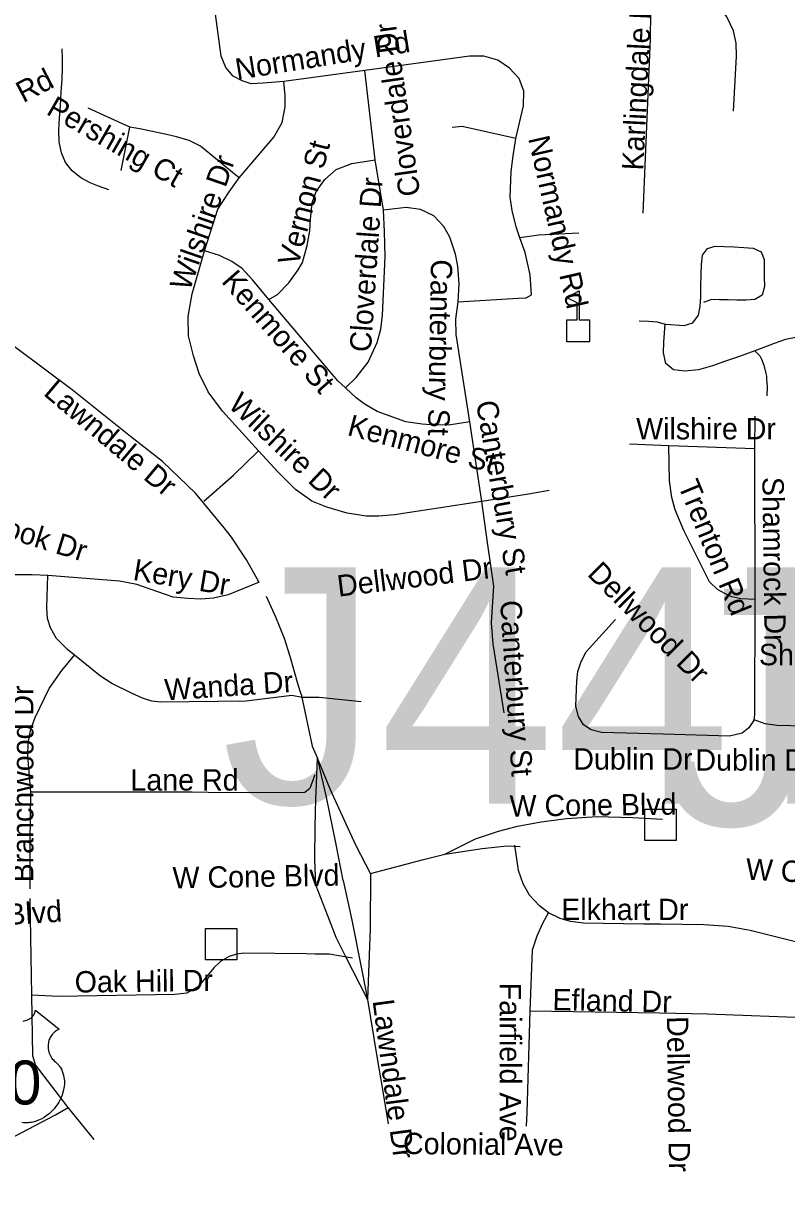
# Model space of a CAD drawing. Extents: x 1662474 to 1856135, y 779280 to 917889.
# Drawn here: x 1756400 to 1759792, y 858278 to 863432 of the extents above; entities that cross this region are included whole.
import ezdxf

# ---------------------------------------------------------------- set-up
doc = ezdxf.new("R2010")
doc.units = 0
for name, color, linetype in [('Exist Cultural Educational Facility High CELL', 7, 'Continuous'), ('Exist Road Non-System Structure Non-Sys Other Attributed CELL', 7, 'Continuous'), ('Exist Road Non-System Structure Non-Sys Other Number Label', 7, 'Continuous'), ('Exist Road Non-System Type 51', 7, 'Continuous'), ('Exist Road Non-System Type 51 Label', 7, 'Continuous'), ('Exist Road Primary US Shield CELL', 7, 'Continuous'), ('Exist Road Primary US Shield Number Label', 7, 'Continuous')]:
    doc.layers.add(name, color=color, linetype=linetype)

msp = doc.modelspace()

# ---------------------------------------------------------------- linework, layer by layer
at = {"layer": 'Exist Cultural Educational Facility High CELL'}
msp.add_lwpolyline([(1758814.2, 862015.9), (1758814.2, 862113.8), (1758860.2, 862113.8), (1758860.2, 862188.9), (1758813.2, 862213.2), (1758869.8, 862242.3), (1758869.8, 862113.8), (1758915.9, 862113.8), (1758915.9, 862015.9)], close=True, dxfattribs=at)
at = {"layer": 'Exist Road Non-System Structure Non-Sys Other Attributed CELL'}
for points in [[(1759161.1, 859937.8), (1759300.1, 859937.8), (1759300.1, 859798.7), (1759161.1, 859798.7)], [(1757210.1, 859407.9), (1757349, 859407.9), (1757349, 859268.8), (1757210.1, 859268.8)]]:
    msp.add_lwpolyline(points, close=True, dxfattribs=at)
at = {"layer": 'Exist Road Non-System Type 51'}
for p, q in [((1757917, 863220.8), (1757558.4, 863173)), ((1757963.6, 862823.9), (1757917, 863220.8)), ((1756873.1, 862969.9), (1756688.6, 863053.4)), ((1756835.4, 862777.2), (1756873.1, 862969.9)), ((1758000.1, 862601.1), (1757963.6, 862823.9)), ((1759649.2, 861539.8), (1759651.1, 861684.6)), ((1758436.6, 861305.6), (1758383.6, 861659.9)), ((1759267.9, 861553.6), (1759092.9, 861560.7)), ((1759649.2, 861539.8), (1759267.9, 861553.6)), ((1759651.4, 860870.4), (1759649.2, 861539.8)), ((1757700.7, 860014.8), (1757706.7, 860165.3)), ((1756437.8, 859111.2), (1756430.4, 859541.1)), ((1757828.9, 859290.3), (1757929.6, 859093.1)), ((1759227.4, 859031.1), (1758652.4, 859041.1)), ((1756715.6, 858470.2), (1756600.1, 858613.2))]:
    msp.add_line(p, q, dxfattribs=at)
for points in [[(1759554.5, 863041), (1759568.9, 863284.6), (1759566.9, 863342.9), (1759555.5, 863397.9), (1759525.4, 863460.4), (1759398, 863640.8), (1759376.2, 863686.7), (1759363.4, 863749.1)], [(1757558.4, 863173), (1757465.9, 863164.6), (1757412.8, 863162.5), (1757373.1, 863174.9), (1757332.5, 863195.6), (1757300.1, 863234.4), (1757279.4, 863284.6), (1757254, 863471.9)], [(1759153.4, 862586.7), (1759185.6, 863361.5), (1759187.9, 863480.4)], [(1756779.9, 862690.4), (1756734.5, 862706.9), (1756697.5, 862721.8), (1756655.9, 862743.9), (1756618.1, 862775), (1756588.4, 862812.7), (1756569.6, 862856.1), (1756560.2, 862904.2), (1756558.6, 862955.8), (1756561.9, 863009.6), (1756565.5, 863066.6), (1756569.5, 863125), (1756573, 863183.4), (1756574.5, 863235.4), (1756574, 863275.9), (1756573.4, 863318.2)], [(1758588.9, 862919.5), (1758621.6, 863064.6), (1758624.4, 863129.4), (1758603.4, 863185.6), (1758560.5, 863231.5), (1758508.6, 863266.8), (1758446.1, 863284.6), (1758382.6, 863284.6), (1757917, 863220.8)], [(1757359.5, 862744.7), (1757513.9, 862925.2), (1757550.4, 862989.6), (1757563.6, 863060.4), (1757563.6, 863110.2), (1757558.4, 863173)], [(1757359.5, 862744.7), (1757330.4, 862768), (1757187.6, 862885.4), (1757136.6, 862910.6), (1757081.2, 862926.4), (1757036.6, 862937.6), (1756918.9, 862961.5), (1756873.1, 862969.9)], [(1758588.9, 862919.5), (1758350.2, 862972.8), (1758305.4, 862967.8)], [(1758605.4, 862477.5), (1758589.6, 862526.4), (1758572.1, 862599), (1758563.6, 862658.4), (1758566.9, 862772), (1758576.2, 862841.8), (1758588.9, 862919.5)], [(1757491.8, 862203.5), (1757529.4, 862226.4), (1757579.4, 862277.2), (1757620.9, 862335), (1757640.1, 862367.5), (1757662.1, 862443.7), (1757673.1, 862508.8), (1757676.2, 862560.9), (1757682.9, 862632.6), (1757701.2, 862683.8), (1757739.9, 862736.5), (1757789.9, 862780.7), (1757860.5, 862808.4), (1757963.6, 862823.9)], [(1757205.4, 862419.8), (1757264.5, 862605.4), (1757314.9, 862681.7), (1757359.5, 862744.7)], [(1757832.1, 861810.9), (1757878.4, 861857.6), (1757933, 861924.5), (1757971.6, 862011.9), (1757988.6, 862072), (1757996.2, 862134.2), (1758007.2, 862392.8), (1758005.4, 862505.9), (1758000.1, 862601.1)], [(1758332.4, 862194), (1758336.6, 862273.4), (1758330.4, 862351.2), (1758320.1, 862405.6), (1758294.9, 862480.7), (1758268.1, 862528.4), (1758224.1, 862575.4), (1758164.8, 862604.2), (1758101.2, 862612.7), (1758000.1, 862601.1)], [(1758867.9, 862498.2), (1758690.6, 862489.9), (1758605.4, 862477.5)], [(1758332.4, 862194), (1758599.1, 862210), (1758633.5, 862210.9), (1758657.4, 862223.9), (1758652.4, 862312.9), (1758629.2, 862411.9), (1758605.4, 862477.5)], [(1759251.1, 862094.2), (1759253.9, 862093.4), (1759336.2, 862088.2), (1759374.1, 862100.4), (1759398.8, 862133.7), (1759407.6, 862173.2), (1759409.5, 862215.5), (1759409.4, 862263.2), (1759410.6, 862312.8), (1759412.2, 862359.8), (1759418, 862401.1), (1759438.9, 862430.6), (1759473.4, 862440.6), (1759514.6, 862439.9), (1759557.6, 862437.2), (1759601.4, 862434.8), (1759643, 862431.2), (1759677.2, 862415.5), (1759691.4, 862381.9), (1759691.6, 862343.4), (1759691.5, 862303.1), (1759692.1, 862262), (1759683, 862223.5), (1759650.4, 862203.1), (1759610.9, 862200.2), (1759570.4, 862200.8), (1759531, 862201.8), (1759492.9, 862202.9), (1759458.4, 862203), (1759421.5, 862189.7)], [(1757445.1, 861530.8), (1757285.5, 861707.9), (1757222, 861792.8), (1757182.4, 861874.4), (1757156.4, 861953.1), (1757134.6, 862042.6), (1757133, 862127.9), (1757150.9, 862229.2), (1757205.4, 862419.8)], [(1757491.8, 862203.5), (1757419.9, 862289.9), (1757372.1, 862341), (1757326.1, 862373.2), (1757272.1, 862399.2), (1757205.4, 862419.8)], [(1757447.1, 860949.2), (1757391.4, 861047.1), (1757324.9, 861147.1), (1757293.4, 861189.2), (1757164.9, 861343.1), (1757019, 861483.4), (1756876.6, 861594.8), (1756617.4, 861802.3), (1756248.1, 862077.9), (1756008.2, 862271.5)], [(1757832.1, 861810.9), (1757798.1, 861842.1), (1757491.8, 862203.5)], [(1758383.6, 861659.9), (1758323.2, 862048.1), (1758321.1, 862115.9), (1758332.4, 862194)], [(1759135.9, 862109.2), (1759136.6, 862109.5), (1759178.1, 862106.9), (1759215.8, 862104.1), (1759251.1, 862094.2)], [(1759649.1, 861975), (1759633, 861969.2), (1759577.2, 861949.5), (1759519.9, 861929), (1759461.2, 861908.2), (1759400, 861891.7), (1759339.4, 861885.2), (1759288.8, 861890.9), (1759253.9, 861919.7), (1759244.4, 861966), (1759245.9, 862014.8), (1759251.1, 862094.2)], [(1760030.9, 862018.7), (1759973.1, 862033.2), (1759959.6, 862037.4), (1759939.8, 862041.4), (1759919.6, 862042.8), (1759899.4, 862041.4), (1759891.6, 862040.2), (1759838.9, 862036.8), (1759786.6, 862026.1), (1759736.1, 862007.8), (1759685.8, 861988.2), (1759649.1, 861975)], [(1759649.1, 861975), (1759665.4, 861959.2), (1759671.2, 861952.7), (1759677.9, 861941.7), (1759679, 861939.1), (1759690.1, 861912), (1759698.5, 861874.9), (1759700.8, 861862.2), (1759701.9, 861851.5), (1759704.1, 861815.5), (1759702.4, 861775.2)], [(1758383.6, 861659.9), (1758300.1, 861647.1), (1758229.6, 861644.9), (1758172.1, 861649.2), (1758099.1, 861659.7), (1757972.1, 861705.4), (1757913.9, 861740.2), (1757879.4, 861767), (1757832.1, 861810.9)], [(1757202.2, 861306.7), (1757334.6, 861422.2), (1757445.1, 861530.8)], [(1758436.6, 861305.6), (1758049.2, 861247.1), (1757979.4, 861240.8), (1757923, 861240), (1757838.8, 861253.4), (1757749.2, 861280.2), (1757682.6, 861307.7), (1757609.6, 861358.6), (1757532.4, 861436.9), (1757445.1, 861530.8)], [(1759651.4, 860870.4), (1759587.9, 860873.1), (1759548.1, 860882.5), (1759515.9, 860897.2), (1759483.6, 860914.5), (1759448.1, 860949.2), (1759334.5, 861177.2), (1759295.9, 861268.9), (1759281.5, 861324), (1759271, 861397.2), (1759267.9, 861553.6)], [(1758736.6, 861355.5), (1758644, 861338.2), (1758436.6, 861305.6)], [(1758490.4, 860929.5), (1758462.6, 861123.2), (1758436.6, 861305.6)], [(1756509.4, 860977.5), (1756439.9, 860979.4), (1756348, 860979.6), (1756302.4, 860968.9), (1756222, 860945), (1756120.9, 860905.4), (1756050.1, 860871.2)], [(1756628.2, 860623.2), (1756597.1, 860647.9), (1756548, 860697.2), (1756520.9, 860743.9), (1756507.6, 860785.7), (1756504.4, 860834.8), (1756509.4, 860977.5)], [(1757448.1, 860947.1), (1757310.6, 860891.2), (1757246.1, 860876.2), (1757189.6, 860871.2), (1757131.1, 860874.1), (1757066.9, 860880.4), (1756964, 860915.9), (1756904.4, 860937.6), (1756828.2, 860952.4), (1756509.4, 860977.5)], [(1758536.6, 860366.8), (1758487.9, 860673.1), (1758480.5, 860767), (1758490.4, 860929.5)], [(1757634.2, 860449.5), (1757621.8, 860491.6), (1757585.8, 860617.6), (1757560.7, 860697), (1757521.5, 860791.7), (1757480.2, 860883.5)], [(1759647.1, 860334.8), (1759649.5, 860358.1), (1759651.4, 860870.4)], [(1759241.9, 860272), (1758968.9, 860279.4), (1758922.1, 860290.9), (1758889.1, 860312.7), (1758865.8, 860350.2), (1758854.5, 860396.4), (1758858.9, 860508.5), (1758862.9, 860550.2), (1758877.9, 860594.6), (1758900.4, 860637.4), (1759030.4, 860781.4)], [(1756433.5, 860014.6), (1756421.4, 860173.4), (1756422.5, 860232.9), (1756433.8, 860293.5), (1756452.6, 860345.5), (1756515.4, 860474.4), (1756571.1, 860555.2), (1756628.2, 860623.2)], [(1757638.8, 860434.8), (1757593.9, 860444.2), (1757390.8, 860419), (1757011.8, 860413.8), (1756972.1, 860419.2), (1756930.4, 860431.6), (1756881, 860454.4), (1756793.9, 860496.9), (1756743, 860529.5), (1756628.2, 860623.2)], [(1757634.2, 860449.5), (1757683.5, 860218.5), (1757706.7, 860165.3)], [(1757901.2, 860415.9), (1757714.9, 860435.5), (1757638.8, 860434.8)], [(1759647.1, 860334.8), (1759623.2, 860299.4), (1759594.1, 860276.2), (1759537.6, 860262.9), (1759241.9, 860272)], [(1759992, 860304.4), (1759749.2, 860309.6), (1759695.1, 860317.9), (1759647.1, 860334.8)], [(1757942.6, 859651.9), (1757878.6, 859776.1), (1757827.4, 859887.6), (1757765.3, 860024.6), (1757706.7, 860165.3)], [(1757821.9, 859620.8), (1757790.8, 859781.6), (1757747, 859991.7), (1757706.7, 860165.3)], [(1757695.4, 860090.9), (1757673.9, 860030.9), (1757651.4, 860012.4), (1757619.1, 860011.2), (1757222.2, 860013.2), (1757150.6, 860014.2), (1756433.5, 860014.6)], [(1756430.6, 859584.1), (1756430.4, 859791.2), (1756433.5, 860014.6)], [(1757699.4, 859598.9), (1757695.8, 859715.8), (1757697.6, 859860.2), (1757699.4, 859984.4), (1757700.7, 860014.8)], [(1758272.7, 859738.1), (1758409.2, 859806.2), (1758511.5, 859840.3), (1758594.9, 859863.1), (1758701.1, 859882), (1758812.9, 859897.6), (1758949.4, 859905.2), (1759106.6, 859900.9), (1759240.3, 859893.8)], [(1758272.7, 859738.1), (1758438.8, 859764.1), (1758548.9, 859775.3), (1758608.1, 859772.5)], [(1758733.5, 859477.9), (1758693.1, 859509), (1758649.2, 859556), (1758620.1, 859606.7), (1758600.1, 859665.2), (1758583.6, 859777.9)], [(1757942.6, 859651.9), (1758178, 859715.3), (1758272.7, 859738.1)], [(1757821.9, 859620.8), (1757859.6, 859445.2), (1757905.4, 859213.9), (1757929.6, 859093.1)], [(1757942.6, 859651.9), (1757940.7, 859408), (1757929.6, 859093.1)], [(1757699.4, 859598.9), (1757751, 859466.3), (1757788.2, 859370), (1757828.9, 859290.3)], [(1758652.4, 859041.1), (1758661.9, 859313.5), (1758682.6, 859375.8), (1758708.6, 859432.2), (1758733.5, 859477.9)], [(1759230.6, 859426.7), (1759155.5, 859426.7), (1758888.9, 859432.2), (1758830.6, 859439), (1758785.8, 859451.9), (1758733.5, 859477.9)], [(1759990.9, 859357.1), (1759835.9, 859346.9), (1759711.6, 859379.1), (1759628.5, 859398.6), (1759530.6, 859416.7), (1759423.2, 859424.2), (1759230.6, 859426.7)], [(1757862.4, 859276.8), (1757758.6, 859293.4), (1757697, 859294.4), (1757656.9, 859295.4), (1757380.5, 859298.6), (1757347.1, 859294.4), (1757314.9, 859283.1), (1757278.4, 859263.4), (1757247.1, 859232.9), (1757212, 859190.4), (1757175.2, 859148.7), (1757127.2, 859121.4), (1757074.1, 859115.4), (1756556.4, 859105.9), (1756437.8, 859111.2)], [(1756600.1, 858613.2), (1756455.4, 858801.7), (1756443, 858842.4), (1756437.8, 859111.2)], [(1757929.6, 859093.1), (1757970.2, 858839.4), (1757997.9, 858683), (1758021.3, 858539.6)], [(1758635.4, 858529.5), (1758638.5, 858589.9), (1758652.4, 859041.1)], [(1759990.9, 859009.1), (1759908.5, 859010.1), (1759439.8, 859027.7), (1759227.4, 859031.1)], [(1755966.9, 858277.9), (1756543, 858579.9), (1756600.1, 858613.2)]]:
    msp.add_lwpolyline(points, dxfattribs=at)
at = {"layer": 'Exist Road Primary US Shield CELL'}
msp.add_lwpolyline([(1756399.4, 858996.3), (1756404.3, 858997.4), (1756410.7, 858999), (1756416.5, 859001.1), (1756421.5, 859003.3), (1756428.1, 859006.8), (1756433.5, 859010.1), (1756437.4, 859013.2), (1756442, 859017.5), (1756446.4, 859022.6), (1756449, 859026.3), (1756450.8, 859030.1), (1756452.5, 859034.2), (1756453.5, 859038.4), (1756454, 859042.1), (1756454.1, 859045.3), (1756560.4, 858960.6), (1756557.9, 858959.7), (1756552.1, 858956.8), (1756547.5, 858954.1), (1756540.2, 858949), (1756537.1, 858946.2), (1756534, 858943.2), (1756531.1, 858940.1), (1756528.5, 858937.1), (1756525.5, 858932.9), (1756522.7, 858928.6), (1756520, 858923.9), (1756518, 858919.8), (1756514.7, 858911.3), (1756513.2, 858905.9), (1756512.2, 858901.3), (1756510.9, 858891.8), (1756510.6, 858887.3), (1756510.6, 858882.8), (1756510.9, 858878.1), (1756511.3, 858873.6), (1756512.1, 858868.9), (1756512.9, 858864.7), (1756514.2, 858859.6), (1756516.1, 858853.7), (1756518.4, 858848), (1756523.3, 858838.8), (1756529.5, 858829.4), (1756534, 858824.1), (1756538.3, 858819.6), (1756544.9, 858814), (1756548.5, 858810.9), (1756552.5, 858806.8), (1756559.2, 858799.1), (1756561.9, 858795.5), (1756564.6, 858791.4), (1756567.1, 858787.2), (1756569.6, 858782.6), (1756571.6, 858778.7), (1756575.4, 858769.6), (1756578.1, 858760.7), (1756579.4, 858756.1), (1756581.3, 858745.7), (1756582.1, 858740.5), (1756582.9, 858730.3), (1756582.9, 858718), (1756582, 858706.3), (1756579.8, 858692.7), (1756578, 858684.5), (1756575.2, 858675.1), (1756572.5, 858666.8), (1756567.6, 858654.7), (1756563.3, 858645.9), (1756557.7, 858635.6), (1756553.9, 858629.4), (1756549.5, 858622.8), (1756543.9, 858615.1), (1756537.3, 858606.9), (1756529.5, 858598.3), (1756523.2, 858592), (1756514.9, 858584.6), (1756509.9, 858580.4), (1756502.7, 858575), (1756492.9, 858568.5), (1756483.2, 858562.9), (1756475, 858558.7), (1756467.7, 858555.6), (1756458.3, 858552), (1756442.6, 858547.6), (1756436.9, 858546.5), (1756430.1, 858545.4), (1756423.8, 858544.8), (1756417.7, 858544.4), (1756409.4, 858544.4), (1756401.1, 858545.1), (1756393.4, 858546.2)], dxfattribs=at)

# ---------------------------------------------------------------- texts
at = {"layer": 'Exist Road Non-System Structure Non-Sys Other Number Label'}
for s, p in [('J447', (1757279.5, 859963.3)), ('J777', (1759230.6, 859868.3))]:
    msp.add_text(s, height=1049.86, dxfattribs=at).set_placement(p)
at = {"layer": 'Exist Road Non-System Type 51 Label'}
for s, rotation, p in [('Karlingdale Dr', 87.2216, (1759154.3, 862775.7)), ('Cloverdale Dr', 98.1255, (1758164.2, 862669)), ('Normandy Rd', 9.2162, (1757350.3, 863179.2)), ('Pisgah Church Rd', 27.4381, (1755629.5, 862675.5)), ('Pershing Ct', 330.1596, (1756498, 863029.7)), ('Vernon St', 75.3542, (1757621.3, 862347.2)), ('Normandy Rd', 282.8615, (1758642.3, 862920.1)), ('Wilshire Dr', 70.863, (1757139, 862237.5)), ('Cloverdale Dr', 86.1018, (1757944.3, 861967.7)), ('Kenmore St', 311.3315, (1757277, 862281.9)), ('Canterbury St', 269.029, (1758211.3, 862382.9)), ('Lawndale Dr', 319.9338, (1756485.7, 861781.7)), ('Wilshire Dr', 316.556, (1757305.9, 861729.8)), ('Canterbury St', 279.8754, (1758410.7, 861746.7)), ('Kenmore St', 345.1872, (1757835.2, 861601.9)), ('Running Brook Dr', 342.7493, (1755701.5, 861337)), ('Trenton Rd', 292.2939, (1759306.7, 861378.7)), ('Shamrock Dr', 270.7479, (1759683, 861414.5)), ('Kery Dr', 350.6365, (1756884, 860957.8)), ('Dellwood Dr', 6.9284, (1757800.4, 860882.7)), ('Dellwood Dr', 314.8482, (1758901.3, 860980.1)), ('Canterbury St', 273.7808, (1758517.9, 860864.2)), ('Canterbury St', 273.7808, (1758517.9, 860864.2)), ('Wanda Dr', 3.7727, (1757030.9, 860421.6)), ('Branchwood Dr', 89.9922, (1756445.4, 859612.8)), ('W Cone Blvd', 0.6923, (1758560.9, 859905.2)), ('W Cone Blvd', 357.0573, (1759607.7, 859625.7)), ('W Cone Blvd', 0.9854, (1757064.3, 859586)), ('W Cone Blvd', 3.7883, (1755835.6, 859389.9)), ('Oak Hill Dr', 0.6455, (1756629.3, 859123.3)), ('Fairfield Ave', 270, (1758516.7, 859166.9)), ('Efland Dr', 358.9018, (1758750.3, 859045.1)), ('Lawndale Dr', 277.5611, (1757951.7, 859087.3)), ('Dellwood Dr', 270.7843, (1759258.9, 859018)), ('Colonial Ave', 359.4795, (1758086.7, 858405.7))]:
    msp.add_text(s, height=95, rotation=rotation, dxfattribs=at).set_placement(p)
for s, p in [('Wilshire Dr', (1759122.5, 861581.9)), ('Shamrock Dr', (1759667.8, 860578.1)), ('Dublin Dr', (1758843.5, 860114.2)), ('Dublin Dr', (1759385.8, 860109.8)), ('Lane Rd', (1756876.5, 860021.2)), ('Elkhart Dr', (1758789.6, 859445.4))]:
    msp.add_text(s, height=95, dxfattribs=at).set_placement(p)
at = {"layer": 'Exist Road Primary US Shield Number Label'}
msp.add_text('220', height=195, dxfattribs=at).set_placement((1756046.1, 858626.2))

doc.saveas('drawing.dxf')
